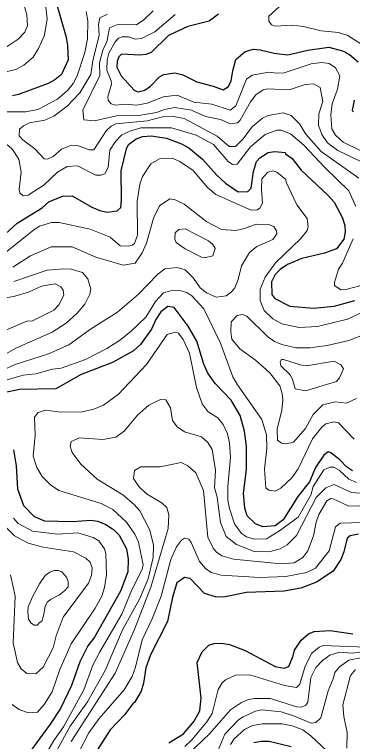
# Model space of a CAD drawing. Extents: x 673.3 to 698.5, y 6984.3 to 7012.3.
# Drawn here: x 685.068 to 685.921, y 7001.299 to 7003.133 of the extents above; entities that cross this region are included whole.
import ezdxf

# ---------------------------------------------------------------- set-up
doc = ezdxf.new("R2010")
doc.units = 0
doc.header["$LTSCALE"] = 0.032
doc.layers.add('1', color=7, linetype='Continuous', lineweight=25)
doc.layers.add('2', color=7, linetype='Continuous', lineweight=13)

msp = doc.modelspace()

# ---------------------------------------------------------------- linework, layer by layer
at = {"layer": '1'}
for points in [[(685.1717, 7003.1703), (685.1987, 7003.0755), (685.2021, 7003.0549), (685.2035, 7003.0189), (685.1869, 7002.9819), (685.1699, 7002.9682), (685.1535, 7002.9592), (685.0782, 7002.9308), (685.0629, 7002.9277)], [(685.5836, 7003.1342), (685.5597, 7003.1159), (685.5056, 7003.1027), (685.4571, 7003.08), (685.4132, 7003.037), (685.3995, 7003.0318), (685.3842, 7003.0303), (685.338, 7003.0333), (685.3314, 7003.0261), (685.3275, 7003.0153), (685.3267, 7002.9998), (685.3378, 7002.9784), (685.3702, 7002.9417), (685.3797, 7002.9375), (685.3976, 7002.9422), (685.4113, 7002.9521), (685.4346, 7002.9754), (685.4456, 7002.9818), (685.4734, 7002.9854), (685.4929, 7002.9804), (685.5285, 7002.9627), (685.5698, 7002.9524), (685.5949, 7002.9432), (685.6089, 7002.9513), (685.6156, 7002.9653), (685.6191, 7002.9909), (685.6274, 7003.0193), (685.6505, 7003.0396), (685.6716, 7003.0456), (685.6881, 7003.044), (685.7239, 7003.0351), (685.7584, 7003.0311), (685.8089, 7003.0433), (685.862, 7003.0506), (685.896, 7003.0417), (685.9143, 7003.032), (685.9355, 7003.0138)], [(685.9261, 7002.9165), (685.9211, 7002.8905), (685.9242, 7002.8874)], [(685.0253, 7002.5621), (685.0751, 7002.6061), (685.1377, 7002.6454), (685.1545, 7002.66), (685.1898, 7002.6743), (685.2139, 7002.6751), (685.2633, 7002.6465), (685.2839, 7002.6382), (685.3018, 7002.6345), (685.3278, 7002.6373), (685.3363, 7002.6458), (685.3387, 7002.6651), (685.3379, 7002.7384), (685.3509, 7002.794), (685.3559, 7002.8054), (685.3751, 7002.8191), (685.3926, 7002.8248), (685.4131, 7002.8266), (685.4516, 7002.821), (685.4897, 7002.8068), (685.5086, 7002.7966), (685.5429, 7002.7682), (685.5785, 7002.7286), (685.6012, 7002.7073), (685.6327, 7002.6857), (685.6574, 7002.6867), (685.6657, 7002.695), (685.6714, 7002.7368), (685.6792, 7002.7623), (685.6878, 7002.771), (685.709, 7002.7845), (685.7252, 7002.7875), (685.7514, 7002.7849), (685.7527, 7002.7817), (685.7691, 7002.7699), (685.7916, 7002.7401), (685.8594, 7002.6773), (685.8752, 7002.6591), (685.8956, 7002.6217), (685.9023, 7002.6005), (685.9031, 7002.5836), (685.8996, 7002.5658), (685.8812, 7002.5418), (685.8507, 7002.5306), (685.7939, 7002.5171), (685.7578, 7002.5022)], [(685.7578, 7002.5022), (685.7392, 7002.49), (685.7262, 7002.4769), (685.7167, 7002.4585), (685.7181, 7002.4266), (685.7258, 7002.4161), (685.7633, 7002.3974), (685.8228, 7002.3919), (685.8751, 7002.3974), (685.9271, 7002.4117)], [(685.9217, 7001.9819), (685.9061, 7001.9913), (685.8895, 7002.0095), (685.8671, 7002.0272), (685.8597, 7002.0298), (685.849, 7002.0208), (685.828, 7001.9899), (685.8128, 7001.9539), (685.7835, 7001.9172), (685.7461, 7001.8578), (685.7261, 7001.843), (685.6955, 7001.8399), (685.6765, 7001.848), (685.6556, 7001.8681), (685.6498, 7001.8871), (685.6466, 7001.9252), (685.654, 7001.9853), (685.6539, 7002.044), (685.6491, 7002.082), (685.6383, 7002.1216), (685.615, 7002.1602), (685.5751, 7002.2018), (685.5566, 7002.2281), (685.5464, 7002.2509), (685.5286, 7002.3084), (685.5069, 7002.3468), (685.4711, 7002.3941), (685.4556, 7002.3965), (685.4375, 7002.3829), (685.4249, 7002.3638), (685.4143, 7002.3394), (685.3865, 7002.3003), (685.3686, 7002.2841), (685.3158, 7002.2553), (685.2369, 7002.2247), (685.1727, 7002.1883), (685.0808, 7002.1866), (685.0415, 7002.1783)], [(685.0657, 7002.0342), (685.0724, 7001.9946), (685.0756, 7001.936), (685.0909, 7001.8944), (685.1181, 7001.8665), (685.1436, 7001.8552), (685.215, 7001.8534), (685.2597, 7001.8574), (685.2789, 7001.8543), (685.2991, 7001.846), (685.3183, 7001.8338), (685.3327, 7001.8196), (685.351, 7001.7852), (685.355, 7001.7584), (685.3542, 7001.7271), (685.3361, 7001.678)], [(685.937, 7001.8217), (685.9156, 7001.8173), (685.9079, 7001.8116), (685.8997, 7001.7774), (685.8924, 7001.7579), (685.8731, 7001.7283), (685.8305, 7001.7007), (685.791, 7001.6858), (685.7492, 7001.6781), (685.6542, 7001.6744), (685.5955, 7001.663), (685.5757, 7001.6638), (685.5483, 7001.6718), (685.5118, 7001.7101), (685.4973, 7001.7123), (685.4781, 7001.6987), (685.4671, 7001.6629), (685.4542, 7001.6015), (685.4113, 7001.5176), (685.3998, 7001.4842), (685.3942, 7001.4457), (685.3876, 7001.426), (685.3713, 7001.3967), (685.3677, 7001.3952), (685.3466, 7001.367), (685.3097, 7001.3282), (685.2691, 7001.2653)], [(685.3361, 7001.678), (685.2698, 7001.5618), (685.2534, 7001.5403), (685.233, 7001.4995), (685.2124, 7001.4402), (685.1841, 7001.3822), (685.1583, 7001.3422), (685.0956, 7001.2575)], [(685.5398, 7001.4077), (685.5294, 7001.498), (685.5424, 7001.5252), (685.5592, 7001.5421), (685.5725, 7001.5456), (685.5906, 7001.5464), (685.6112, 7001.5432), (685.6509, 7001.5284), (685.7264, 7001.488), (685.7494, 7001.4833), (685.761, 7001.4876), (685.7717, 7001.5147), (685.7748, 7001.5293), (685.7922, 7001.5542), (685.8101, 7001.5703), (685.8249, 7001.5765), (685.8654, 7001.5789), (685.9223, 7001.5701)], [(685.4575, 7001.2951), (685.4948, 7001.3181), (685.5221, 7001.3496), (685.5358, 7001.3762), (685.5398, 7001.4077)], [(685.6722, 7001.2965), (685.691, 7001.2996), (685.7112, 7001.2996), (685.7665, 7001.2857)]]:
    msp.add_lwpolyline(points, dxfattribs=at)
at = {"layer": '2'}
for points in [[(685.1455, 7003.1657), (685.1505, 7003.1223), (685.144, 7003.0807), (685.1287, 7003.0468), (685.1155, 7003.0254), (685.0922, 7003.0052), (685.0715, 7002.9946), (685.0358, 7002.9862)], [(685.0372, 7003.0437), (685.0776, 7003.0704), (685.0941, 7003.0886), (685.1009, 7003.1049), (685.0993, 7003.1325), (685.0894, 7003.1673)], [(685.9503, 7003.0538), (685.9098, 7003.0802), (685.8865, 7003.0873), (685.8422, 7003.0922), (685.7979, 7003.1025), (685.7692, 7003.106), (685.7272, 7003.1036), (685.7168, 7003.1073), (685.7102, 7003.1158), (685.7104, 7003.1291), (685.7453, 7003.1609)], [(685.0789, 7002.768), (685.0628, 7002.7922), (685.0521, 7002.8027), (685.0149, 7002.8245), (684.9854, 7002.8556), (684.9851, 7002.8719), (684.9889, 7002.8781), (684.9999, 7002.8841), (685.0262, 7002.8876), (685.0971, 7002.8877), (685.1268, 7002.8931), (685.1767, 7002.9191), (685.2017, 7002.9412), (685.2163, 7002.9591), (685.2263, 7002.9781), (685.2454, 7003.0368), (685.2522, 7003.0719), (685.2532, 7003.1171), (685.2492, 7003.1407)], [(685.9378, 7002.7202), (685.8426, 7002.787), (685.8034, 7002.8309), (685.7879, 7002.8569), (685.7667, 7002.878), (685.7468, 7002.8852), (685.7083, 7002.8781), (685.6946, 7002.8714), (685.6684, 7002.8492), (685.6447, 7002.8183), (685.6259, 7002.7996), (685.6099, 7002.8), (685.5802, 7002.826), (685.4966, 7002.8706), (685.4695, 7002.8754), (685.4421, 7002.8746), (685.4034, 7002.8649), (685.3241, 7002.8572), (685.3119, 7002.851), (685.2999, 7002.8391), (685.2685, 7002.7917), (685.2565, 7002.7916), (685.2301, 7002.8014), (685.2122, 7002.8037), (685.1867, 7002.7933), (685.1658, 7002.775), (685.1519, 7002.768), (685.1433, 7002.7685), (685.1196, 7002.794), (685.089, 7002.8166), (685.0798, 7002.827), (685.0806, 7002.8435), (685.0907, 7002.8524), (685.1062, 7002.8599), (685.1449, 7002.8668), (685.1679, 7002.8768), (685.2009, 7002.9014), (685.2329, 7002.9356), (685.2613, 7002.9812), (685.2663, 7003.0159), (685.2816, 7003.0807), (685.2801, 7003.1074), (685.2834, 7003.1245), (685.3027, 7003.1342)], [(685.4186, 7003.142), (685.3946, 7003.1194), (685.3763, 7003.107), (685.3294, 7003.1075), (685.308, 7003.0995), (685.3011, 7003.0641), (685.2914, 7003.0426), (685.2827, 7003.0113), (685.2833, 7002.9789), (685.2405, 7002.8912), (685.2429, 7002.8673), (685.27, 7002.8647), (685.3256, 7002.8772), (685.3825, 7002.878), (685.4264, 7002.8858), (685.4473, 7002.8934), (685.4734, 7002.8982), (685.5153, 7002.8913), (685.5503, 7002.8758), (685.5884, 7002.8682), (685.6132, 7002.8568), (685.6314, 7002.8595), (685.638, 7002.8663), (685.6637, 7002.9129), (685.6775, 7002.9299), (685.696, 7002.9425), (685.7068, 7002.9456), (685.7619, 7002.9429), (685.8022, 7002.956), (685.8231, 7002.9581), (685.8403, 7002.9492), (685.8468, 7002.9133), (685.8364, 7002.8823), (685.8355, 7002.854), (685.8444, 7002.8299), (685.8585, 7002.8093), (685.8841, 7002.7896), (685.9584, 7002.7549)], [(685.4737, 7003.1331), (685.4221, 7003.089), (685.389, 7003.0728), (685.3725, 7003.071), (685.3558, 7003.0766), (685.3402, 7003.0767), (685.3309, 7003.0737), (685.3222, 7003.0642), (685.3063, 7003.0354), (685.302, 7003.0188), (685.3013, 7002.9924), (685.3125, 7002.9654), (685.3134, 7002.9572), (685.3039, 7002.9249), (685.3051, 7002.9172), (685.3119, 7002.9075), (685.3236, 7002.904), (685.3474, 7002.9064), (685.3759, 7002.904), (685.4039, 7002.9089), (685.4439, 7002.9251), (685.4786, 7002.9292), (685.5213, 7002.9119), (685.5666, 7002.9071), (685.6128, 7002.8918), (685.6269, 7002.9027), (685.6538, 7002.9699), (685.668, 7002.9802), (685.7106, 7002.9878), (685.7285, 7002.9847), (685.749, 7002.9855), (685.817, 7003.0083), (685.8441, 7003.0123), (685.8624, 7003.009), (685.8787, 7002.9982), (685.8892, 7002.9786), (685.8836, 7002.9442), (685.8705, 7002.9077), (685.8665, 7002.8797), (685.8697, 7002.8449), (685.8782, 7002.8289), (685.8979, 7002.8108), (685.9405, 7002.7899)], [(685.9301, 7002.6486), (685.9124, 7002.6884), (685.852, 7002.7466), (685.799, 7002.8035), (685.7646, 7002.8315), (685.7412, 7002.8412), (685.7306, 7002.8413), (685.7012, 7002.8306), (685.6643, 7002.7988), (685.6306, 7002.7557), (685.6185, 7002.7549), (685.6074, 7002.7624), (685.5708, 7002.8054), (685.5271, 7002.8289), (685.4647, 7002.8468), (685.3869, 7002.847), (685.3619, 7002.8398), (685.3395, 7002.829), (685.3232, 7002.8129), (685.3093, 7002.7905), (685.3046, 7002.7471), (685.2965, 7002.731), (685.2865, 7002.7274), (685.2738, 7002.7273), (685.227, 7002.7513), (685.2014, 7002.7493), (685.1766, 7002.7354), (685.1427, 7002.7032), (685.1027, 7002.6773), (685.0905, 7002.6751), (685.0816, 7002.6831), (685.0798, 7002.6912), (685.0854, 7002.736), (685.0789, 7002.768)], [(685.3561, 7002.5481), (685.3654, 7002.5506), (685.3711, 7002.5555), (685.3787, 7002.5765), (685.3778, 7002.6609), (685.3845, 7002.7051), (685.391, 7002.7243), (685.4126, 7002.7562), (685.434, 7002.7687), (685.4659, 7002.7705), (685.4859, 7002.7624), (685.5193, 7002.7396), (685.5556, 7002.6961), (685.5769, 7002.679), (685.6653, 7002.6394), (685.6812, 7002.6401), (685.6873, 7002.6445), (685.6945, 7002.6568), (685.6914, 7002.6911), (685.6924, 7002.7185), (685.708, 7002.7355), (685.7203, 7002.7387), (685.7302, 7002.7355), (685.753, 7002.7168), (685.7537, 7002.7103), (685.7814, 7002.653), (685.8068, 7002.6184), (685.8094, 7002.597), (685.8074, 7002.5877), (685.7911, 7002.5675), (685.7275, 7002.5068), (685.7007, 7002.4699), (685.6881, 7002.44), (685.6885, 7002.4114), (685.6982, 7002.3864), (685.7204, 7002.3651), (685.7428, 7002.3529), (685.7867, 7002.343), (685.833, 7002.3454), (685.9091, 7002.3644), (686.0092, 7002.4114)], [(685.7301, 7002.5797), (685.7296, 7002.5872), (685.7227, 7002.5981), (685.7091, 7002.6028), (685.6784, 7002.6042), (685.6487, 7002.5927), (685.6269, 7002.588), (685.5904, 7002.5901), (685.5535, 7002.6095), (685.4967, 7002.6547), (685.4738, 7002.6651), (685.4601, 7002.6677), (685.4342, 7002.6504), (685.4191, 7002.6191), (685.4013, 7002.5559), (685.3907, 7002.5317), (685.3729, 7002.5059), (685.3426, 7002.5009), (685.2732, 7002.5206), (685.2137, 7002.5472), (685.1604, 7002.5472), (685.1082, 7002.5244), (685.0641, 7002.4958)], [(685.0071, 7002.5018), (685.1202, 7002.5924), (685.1317, 7002.5988), (685.162, 7002.6083), (685.1807, 7002.6083), (685.2594, 7002.5913), (685.3096, 7002.5712), (685.3351, 7002.5497), (685.3561, 7002.5481)], [(684.975, 7002.2072), (685.0702, 7002.2498), (685.154, 7002.2771), (685.2053, 7002.2995), (685.2597, 7002.3388), (685.3281, 7002.382), (685.3813, 7002.427), (685.4297, 7002.4778), (685.4481, 7002.491), (685.4788, 7002.4944), (685.4989, 7002.4885), (685.52, 7002.4678), (685.5369, 7002.4436), (685.5528, 7002.4306), (685.5774, 7002.4195), (685.6026, 7002.423), (685.6161, 7002.4329), (685.6247, 7002.4434), (685.6332, 7002.464), (685.6415, 7002.4989), (685.6615, 7002.5321), (685.6802, 7002.5473), (685.7208, 7002.5653), (685.7301, 7002.5797)], [(685.9563, 7002.4527), (685.9044, 7002.4389), (685.892, 7002.4382), (685.8763, 7002.449), (685.8762, 7002.4572), (685.8865, 7002.4907), (685.8959, 7002.5052), (685.9236, 7002.5666)], [(684.9833, 7002.2406), (685.0715, 7002.2911), (685.1631, 7002.3311), (685.1987, 7002.3544), (685.2261, 7002.3793), (685.246, 7002.4023), (685.2586, 7002.4271), (685.2606, 7002.4401), (685.2534, 7002.466), (685.2401, 7002.482), (685.2111, 7002.4902), (685.1926, 7002.4911), (685.1506, 7002.4878), (685.0669, 7002.4589)], [(685.9261, 7002.0616), (685.8864, 7002.1027), (685.8754, 7002.105), (685.854, 7002.0999), (685.8444, 7002.092), (685.8208, 7002.0621), (685.7843, 7001.9865), (685.768, 7001.9637), (685.7409, 7001.938), (685.7262, 7001.9302), (685.7106, 7001.9326), (685.7028, 7001.9391), (685.6995, 7001.9856), (685.7051, 7002.038), (685.7043, 7002.0725), (685.693, 7002.1113), (685.6309, 7002.1982), (685.6192, 7002.2185), (685.5886, 7002.3041), (685.5463, 7002.3901), (685.5157, 7002.4232), (685.503, 7002.4312), (685.4852, 7002.4364), (685.468, 7002.4374), (685.4446, 7002.4308), (685.4246, 7002.409), (685.3994, 7002.3695), (685.3616, 7002.333), (685.3333, 7002.3104), (685.3015, 7002.2904), (685.2477, 7002.2627), (685.1861, 7002.241), (685.1643, 7002.238), (685.122, 7002.2266)], [(685.9319, 7002.1641), (685.9067, 7002.1524), (685.8778, 7002.1555), (685.8469, 7002.1481), (685.8226, 7002.124), (685.8026, 7002.0882), (685.7727, 7002.0538), (685.7548, 7002.0498), (685.7423, 7002.0514), (685.7319, 7002.0588), (685.7312, 7002.0869), (685.7434, 7002.1347), (685.7459, 7002.1605), (685.7443, 7002.1765), (685.738, 7002.1958), (685.7123, 7002.2298), (685.6765, 7002.2608), (685.6368, 7002.2891), (685.6173, 7002.3136), (685.6141, 7002.3326), (685.6148, 7002.3575), (685.6301, 7002.3737), (685.6441, 7002.3761), (685.6551, 7002.3716), (685.7071, 7002.3205), (685.7245, 7002.3083), (685.7435, 7002.3002), (685.7782, 7002.2918), (685.8136, 7002.2917), (685.8573, 7002.298), (685.9122, 7002.3101), (685.9555, 7002.3275)], [(685.1349, 7001.2448), (685.1678, 7001.3008), (685.1917, 7001.3353), (685.2433, 7001.4289), (685.2664, 7001.4913), (685.2833, 7001.5252), (685.3395, 7001.6197), (685.3647, 7001.6815), (685.3907, 7001.733), (685.3932, 7001.7448), (685.3811, 7001.8018), (685.3722, 7001.8215), (685.3511, 7001.8524), (685.3161, 7001.8839), (685.2868, 7001.8993), (685.1802, 7001.9323), (685.159, 7001.946), (685.1384, 7001.9669), (685.1244, 7001.9897), (685.1156, 7002.0184), (685.1204, 7002.0719), (685.1189, 7002.117), (685.1283, 7002.1284), (685.1474, 7002.1343), (685.1853, 7002.1296), (685.2392, 7002.1304), (685.2688, 7002.1374), (685.2926, 7002.1476), (685.331, 7002.1753), (685.4011, 7002.2495), (685.4538, 7002.3258), (685.474, 7002.3313), (685.4819, 7002.329), (685.4944, 7002.3132), (685.5103, 7002.2784), (685.5275, 7002.1921), (685.5416, 7002.1505), (685.5573, 7002.1308), (685.5813, 7002.1154), (685.5954, 7002.0982), (685.6063, 7002.0752), (685.6108, 7002.0526), (685.6132, 7002.0149), (685.6067, 7001.9417)], [(685.122, 7002.2266), (685.09, 7002.2231), (685.0253, 7002.2044)], [(685.1325, 7001.1981), (685.209, 7001.3373), (685.2527, 7001.3988), (685.2968, 7001.4774), (685.341, 7001.5804), (685.3842, 7001.6578), (685.4053, 7001.7087), (685.4187, 7001.7629), (685.4193, 7001.794), (685.4102, 7001.8317), (685.3843, 7001.8803), (685.3707, 7001.8964), (685.3413, 7001.9211), (685.2771, 7001.9605), (685.2357, 7001.9981), (685.2142, 7002.0282), (685.2085, 7002.0433), (685.2111, 7002.0555), (685.2321, 7002.0651), (685.2915, 7002.061), (685.3238, 7002.0662), (685.3449, 7002.0819), (685.3791, 7002.1218), (685.4071, 7002.1474), (685.4366, 7002.1618), (685.4503, 7002.161), (685.4618, 7002.1403), (685.4674, 7002.1087), (685.4785, 7002.093), (685.4973, 7002.08), (685.5402, 7002.0674), (685.5563, 7002.0535), (685.5672, 7002.0356), (685.5756, 7001.9836), (685.5733, 7001.9384), (685.5797, 7001.9148), (685.5887, 7001.8513), (685.6022, 7001.8163), (685.6284, 7001.7953), (685.6731, 7001.7777), (685.7105, 7001.7772), (685.7392, 7001.7845), (685.7562, 7001.7946), (685.7798, 7001.8188), (685.8296, 7001.9143), (685.8539, 7001.9388), (685.8751, 7001.9469), (685.9188, 7001.9267), (685.9408, 7001.9252)], [(685.9399, 7001.8937), (685.9125, 7001.8926), (685.8731, 7001.9113), (685.8665, 7001.9119), (685.857, 7001.9058), (685.8366, 7001.8716), (685.8297, 7001.8523), (685.8229, 7001.8174), (685.8088, 7001.7796), (685.7958, 7001.7625), (685.7742, 7001.7493), (685.7415, 7001.7468), (685.6213, 7001.7589), (685.5914, 7001.7674), (685.5778, 7001.7764), (685.5698, 7001.7861), (685.5567, 7001.8146), (685.5455, 7001.9316), (685.526, 7001.9764), (685.5061, 7001.9945), (685.4894, 7002.0024), (685.4363, 7001.9919), (685.3868, 7001.9918), (685.3715, 7001.9821), (685.369, 7001.9623), (685.3822, 7001.9419), (685.4017, 7001.9235), (685.4408, 7001.9004), (685.4525, 7001.8893), (685.4576, 7001.8702), (685.4558, 7001.8361), (685.4121, 7001.6884), (685.3705, 7001.5793), (685.3221, 7001.4709), (685.2115, 7001.2986)], [(685.6067, 7001.9417), (685.6067, 7001.9077), (685.6107, 7001.8868), (685.6239, 7001.8478), (685.6412, 7001.8238), (685.654, 7001.8148), (685.673, 7001.8093), (685.7041, 7001.8103), (685.7373, 7001.8298), (685.7842, 7001.8648), (685.816, 7001.9205), (685.8226, 7001.9421), (685.8489, 7001.9845), (685.8643, 7001.991), (685.8742, 7001.991), (685.8875, 7001.9836), (685.9123, 7001.9602), (685.9319, 7001.9525)], [(685.0654, 7001.8624), (685.0777, 7001.8483), (685.1133, 7001.8294), (685.1772, 7001.8217), (685.2284, 7001.8249), (685.2672, 7001.8138), (685.2814, 7001.8046), (685.2953, 7001.7852), (685.2988, 7001.7733), (685.3004, 7001.719), (685.2956, 7001.6869), (685.2891, 7001.6656), (685.2721, 7001.6347), (685.2116, 7001.5448), (685.1827, 7001.4807), (685.1635, 7001.424), (685.1429, 7001.3918), (685.1264, 7001.3729), (685.1028, 7001.3712), (685.08, 7001.3793), (685.0621, 7001.3923)], [(685.9477, 7001.8516), (685.8907, 7001.8496), (685.8787, 7001.8402), (685.8628, 7001.7798), (685.8282, 7001.7362), (685.8058, 7001.7253), (685.7531, 7001.7152), (685.6876, 7001.7125), (685.5898, 7001.718), (685.565, 7001.7253), (685.5501, 7001.7349), (685.5351, 7001.7531), (685.5146, 7001.8005), (685.5081, 7001.8094), (685.4976, 7001.8118), (685.49, 7001.8068), (685.4773, 7001.7898), (685.4633, 7001.7581), (685.4389, 7001.6656), (685.4159, 7001.6083), (685.3904, 7001.5555), (685.3738, 7001.4864), (685.365, 7001.4623), (685.3448, 7001.4286), (685.2823, 7001.3564), (685.2555, 7001.3201), (685.2299, 7001.2702)], [(685.0585, 7001.7191), (685.0699, 7001.6657), (685.0651, 7001.5477), (685.076, 7001.4977), (685.0853, 7001.4822), (685.0997, 7001.4701), (685.1221, 7001.4695), (685.1404, 7001.4858), (685.1659, 7001.5348), (685.1737, 7001.5654), (685.1909, 7001.6122), (685.2548, 7001.698), (685.2622, 7001.7178), (685.2645, 7001.737), (685.2589, 7001.7508), (685.2483, 7001.7614), (685.2171, 7001.7769), (685.1405, 7001.7891), (685.1024, 7001.7994), (685.0685, 7001.8172), (685.0434, 7001.8422)], [(685.4981, 7001.2857), (685.5161, 7001.3028), (685.5541, 7001.348), (685.5675, 7001.3689), (685.5822, 7001.4297), (685.5921, 7001.447), (685.6006, 7001.4542), (685.6262, 7001.4657), (685.6623, 7001.4665), (685.75, 7001.4397), (685.7801, 7001.435), (685.7886, 7001.4429), (685.8022, 7001.4889), (685.8187, 7001.5214), (685.8377, 7001.5365), (685.8477, 7001.5407), (685.9546, 7001.5367)], [(685.4541, 7001.2172), (685.5607, 7001.318), (685.6134, 7001.3788), (685.6414, 7001.3968), (685.6592, 7001.4045), (685.6745, 7001.4071), (685.7148, 7001.407), (685.7803, 7001.3858), (685.7931, 7001.3852), (685.8034, 7001.3907), (685.8086, 7001.3982), (685.8166, 7001.4603), (685.8291, 7001.4851), (685.846, 7001.5032), (685.8643, 7001.5164), (685.889, 7001.5242), (685.9204, 7001.5216), (685.9593, 7001.5262)], [(686.0284, 7001.5107), (686.0226, 7001.4984), (686.0076, 7001.4943), (685.9464, 7001.5105), (685.9126, 7001.5039), (685.8889, 7001.4874), (685.8767, 7001.4729), (685.8729, 7001.4566), (685.8601, 7001.4266), (685.8413, 7001.3585), (685.8292, 7001.3463), (685.8171, 7001.3446), (685.7751, 7001.3629), (685.7412, 7001.3739), (685.6927, 7001.3786), (685.6765, 7001.375), (685.6451, 7001.3612), (685.6335, 7001.3533), (685.5991, 7001.3169), (685.5824, 7001.2767)], [(685.9288, 7001.4801), (685.9162, 7001.4649), (685.8974, 7001.391), (685.8999, 7001.362), (685.9081, 7001.3216), (685.9072, 7001.2815)], [(685.8696, 7001.2637), (685.8167, 7001.3127), (685.7964, 7001.3281), (685.7694, 7001.3383), (685.744, 7001.3435), (685.6947, 7001.3436), (685.6688, 7001.3388), (685.6492, 7001.3292), (685.6224, 7001.305), (685.6136, 7001.2913)]]:
    msp.add_lwpolyline(points, dxfattribs=at)
for points in [[(685.5479, 7002.5189), (685.5404, 7002.5206), (685.4987, 7002.5418), (685.4761, 7002.5573), (685.4731, 7002.5658), (685.4741, 7002.5825), (685.4829, 7002.5904), (685.4994, 7002.5919), (685.5583, 7002.5623), (685.5677, 7002.5536), (685.5746, 7002.5425), (685.569, 7002.5238)], [(685.0992, 7002.359), (685.1133, 7002.3604), (685.1674, 7002.3867), (685.1803, 7002.4004), (685.1927, 7002.425), (685.1913, 7002.4378), (685.1856, 7002.4461), (685.1711, 7002.4537), (685.1362, 7002.4472), (685.1039, 7002.4327), (685.0694, 7002.4219), (685.0243, 7002.4143), (684.9721, 7002.3968), (684.9363, 7002.3703), (684.924, 7002.3501), (684.9242, 7002.3332), (684.9268, 7002.3266), (684.9342, 7002.32), (684.9464, 7002.3158), (684.9689, 7002.3158), (685.0177, 7002.3247)], [(685.7703, 7002.2129), (685.7639, 7002.2237), (685.7402, 7002.2469), (685.7386, 7002.2569), (685.7423, 7002.2623), (685.7476, 7002.2628), (685.7928, 7002.2478), (685.8053, 7002.2467), (685.8751, 7002.2581), (685.8924, 7002.2491), (685.8987, 7002.2388), (685.8883, 7002.2164), (685.8812, 7002.2071), (685.8027, 7002.1834), (685.7765, 7002.1886)], [(685.131, 7001.6964), (685.146, 7001.7174), (685.1575, 7001.7255), (685.1694, 7001.7303), (685.1788, 7001.7304), (685.1878, 7001.7265), (685.1993, 7001.7134), (685.2034, 7001.7023), (685.2035, 7001.6893), (685.1947, 7001.679), (685.182, 7001.6683), (685.161, 7001.6582), (685.1505, 7001.6503), (685.1453, 7001.6389), (685.1412, 7001.6157), (685.1375, 7001.6019), (685.1307, 7001.5977), (685.1263, 7001.5923), (685.1175, 7001.5921), (685.1093, 7001.5984), (685.1035, 7001.6073), (685.1023, 7001.6262), (685.1026, 7001.6384), (685.1133, 7001.664)]]:
    msp.add_lwpolyline(points, close=True, dxfattribs=at)

doc.saveas('drawing.dxf')
